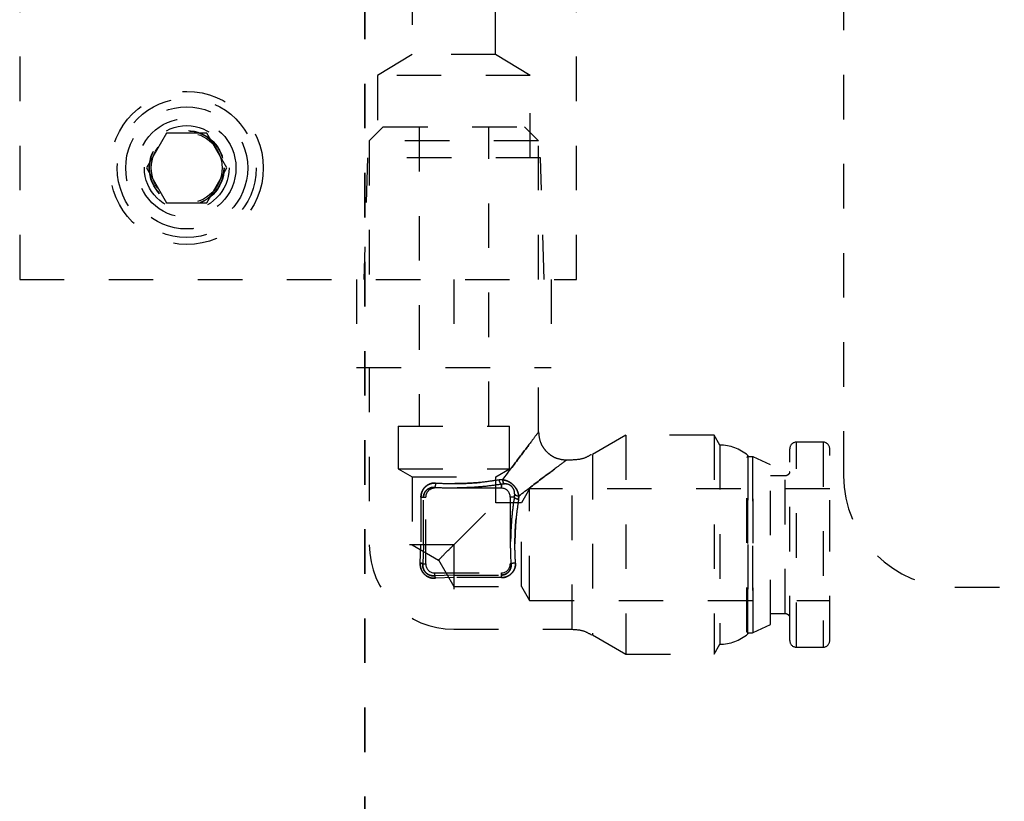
# Model space of a CAD drawing. Header units: inches. Extents: x 1880 to 2363, y -453 to -54.
# Tile 522 of 656: x 1901.98 to 1904.19, y -117.69 to -115.94. Entities that reach past the tile are written whole.
import ezdxf

# ---------------------------------------------------------------- set-up
doc = ezdxf.new("R2010")
doc.units = ezdxf.units.IN
doc.header["$LTSCALE"] = 0.5
doc.header["$MEASUREMENT"] = 0
doc.linetypes.add('HIDDEN', pattern=[0.225, 0.15, -0.075])
doc.linetypes.add('PHANTOM', pattern=[0.25, 0.125, -0.025, 0.025, -0.025, 0.025, -0.025])
doc.layers.add('SID-M-H', color=4, linetype='HIDDEN')

msp = doc.modelspace()

# ---------------------------------------------------------------- linework, layer by layer
at = {"color": 7, "linetype": 'PHANTOM', "lineweight": 35}
msp.add_line((1902.75267, -112.27932), (1902.75267, -129.63932), dxfattribs=at)
at = {"layer": 'SID-M-H'}
for p, q in [((1903.82767, -114.45932), (1903.82767, -116.95932)), ((1901.97767, -115.01832), (1901.97767, -116.51832)), ((1903.22767, -116.51832), (1903.22767, -115.01832)), ((1902.85892, -115.84711), (1902.85892, -116.014)), ((1903.04642, -116.014), (1903.04642, -115.84705)), ((1902.85892, -116.014), (1902.78117, -116.06072)), ((1903.04642, -116.014), (1902.85892, -116.014)), ((1903.12417, -116.06072), (1903.04642, -116.014)), ((1903.12417, -116.06072), (1902.78117, -116.06072)), ((1902.78117, -116.06072), (1902.78117, -116.24572)), ((1903.12417, -116.24572), (1903.12417, -116.06072)), ((1902.79392, -116.17632), (1902.76267, -116.20757)), ((1902.79392, -116.17632), (1903.11142, -116.17632)), ((1902.87454, -116.17632), (1902.87454, -116.84793)), ((1903.03079, -116.84793), (1903.03079, -116.17632)), ((1903.14267, -116.20757), (1903.11142, -116.17632)), ((1902.30756, -116.19019), (1902.26246, -116.26832)), ((1902.39777, -116.19019), (1902.30756, -116.19019)), ((1902.44288, -116.26832), (1902.39777, -116.19019)), ((1903.14267, -116.20757), (1902.76267, -116.20757)), ((1902.76267, -116.20757), (1902.76267, -116.51832)), ((1903.14267, -116.51832), (1903.14267, -116.20757)), ((1902.75833, -116.24572), (1902.75017, -116.51832)), ((1903.147, -116.24572), (1902.75833, -116.24572)), ((1903.15517, -116.51832), (1903.147, -116.24572)), ((1902.26246, -116.26832), (1902.30756, -116.34644)), ((1902.39777, -116.34644), (1902.44288, -116.26832)), ((1902.30756, -116.34644), (1902.39777, -116.34644)), ((1901.97767, -116.51832), (1903.22767, -116.51832)), ((1902.73392, -116.51832), (1902.73392, -116.71632)), ((1902.95267, -116.51832), (1902.95267, -116.71632)), ((1903.17142, -116.51832), (1903.17142, -116.71632)), ((1902.73392, -116.71632), (1903.17142, -116.71632)), ((1902.76267, -116.71632), (1902.76267, -117.11382)), ((1903.14267, -116.86082), (1903.14267, -116.71632)), ((1902.82767, -116.84793), (1903.07767, -116.84793)), ((1902.82767, -116.84793), (1902.82767, -116.94382)), ((1903.07767, -116.94382), (1903.07767, -116.84793)), ((1903.33879, -116.86832), (1903.26355, -116.91176)), ((1903.33879, -116.86832), (1903.33879, -117.35932)), ((1903.53696, -116.86832), (1903.33879, -116.86832)), ((1903.53696, -116.86832), (1903.53696, -117.35932)), ((1903.54967, -116.89032), (1903.53696, -116.86832)), ((1903.78166, -116.88382), (1903.72166, -116.88382)), ((1903.72166, -117.34336), (1903.72166, -116.88427)), ((1903.78166, -116.88382), (1903.78166, -117.342)), ((1903.54967, -116.89032), (1903.54967, -117.33732)), ((1903.70666, -117.32882), (1903.70666, -116.89882)), ((1903.21855, -116.92382), (1903.20567, -116.92382)), ((1903.21855, -117.30337), (1903.21855, -116.92426)), ((1903.26355, -116.91223), (1903.26355, -117.3154)), ((1903.61267, -116.91376), (1903.61032, -116.91782)), ((1903.61032, -117.30982), (1903.61032, -116.91782)), ((1903.61267, -116.91376), (1903.61267, -117.31387)), ((1903.62333, -116.91632), (1903.61292, -116.91632)), ((1903.61292, -117.31086), (1903.61292, -116.91678)), ((1903.62333, -116.91632), (1903.62333, -117.30948)), ((1903.66366, -116.93482), (1903.62459, -116.9166)), ((1903.62459, -117.31057), (1903.62459, -116.91706)), ((1902.82767, -116.94382), (1903.07767, -116.94382)), ((1902.82767, -116.94382), (1902.85867, -116.96172)), ((1903.04667, -116.96172), (1903.07767, -116.94382)), ((1903.66366, -117.29282), (1903.66366, -116.93482)), ((1902.85867, -116.96172), (1903.04667, -116.96172)), ((1902.85867, -116.96172), (1902.85867, -117.11382)), ((1903.04667, -117.01982), (1903.04667, -116.96172)), ((1903.06222, -116.96793), (1903.054, -116.96854)), ((1903.06591, -116.97737), (1903.05933, -116.9782)), ((1903.05933, -116.9782), (1903.06591, -116.97737)), ((1903.06243, -116.9709), (1903.06222, -116.96793)), ((1903.06318, -116.97371), (1903.06243, -116.9709)), ((1903.06441, -116.97596), (1903.06318, -116.97371)), ((1903.06591, -116.97737), (1903.06441, -116.97596)), ((1903.06591, -116.97737), (1903.06591, -116.97737)), ((1903.69666, -116.95932), (1903.66366, -116.95932)), ((1903.69666, -117.26832), (1903.69666, -116.95932)), ((1902.90933, -116.98518), (1902.90933, -116.98715)), ((1902.90933, -116.98518), (1902.90933, -116.98715)), ((1903.05933, -116.98715), (1902.90933, -116.98715)), ((1903.05933, -116.98715), (1903.05933, -116.9782)), ((1903.05933, -116.9782), (1903.05933, -116.98715)), ((1903.12266, -116.98882), (1903.10477, -117.01982)), ((1903.12266, -117.23882), (1903.12266, -116.98882)), ((1903.79666, -116.98882), (1903.12266, -116.98882)), ((1902.87864, -117.00715), (1902.87864, -117.11382)), ((1902.8844, -117.00715), (1902.88933, -117.00715)), ((1902.8844, -117.11382), (1902.8844, -117.00715)), ((1902.88933, -117.15715), (1902.88933, -117.00715)), ((1902.95267, -117.11382), (1903.04667, -117.01982)), ((1903.10477, -117.01982), (1903.04667, -117.01982)), ((1903.08828, -117.00715), (1903.07933, -117.00715)), ((1903.07933, -117.00715), (1903.07933, -117.15715)), ((1903.08828, -117.00715), (1903.07933, -117.00715)), ((1903.08912, -117.00058), (1903.08828, -117.00715)), ((1903.08828, -117.00715), (1903.08912, -117.00058)), ((1903.09855, -117.00426), (1903.09794, -117.01248)), ((1903.09794, -117.01248), (1903.09855, -117.00426)), ((1903.10477, -117.20782), (1903.10477, -117.01982)), ((1902.95267, -117.11382), (1902.76267, -117.11382)), ((1902.85867, -117.11382), (1902.91838, -117.14829)), ((1902.87715, -117.15498), (1902.87864, -117.11382)), ((1902.8844, -117.11382), (1902.88283, -117.15715)), ((1902.95267, -117.11382), (1902.95267, -117.30382)), ((1902.91819, -117.1481), (1902.95267, -117.20782)), ((1902.88283, -117.15715), (1902.88933, -117.15715)), ((1903.0813, -117.15715), (1903.07933, -117.15715)), ((1903.0813, -117.15715), (1903.07933, -117.15715)), ((1902.90933, -117.17715), (1902.90933, -117.18365)), ((1902.90933, -117.17715), (1903.05933, -117.17715)), ((1902.95267, -117.18208), (1902.90933, -117.18365)), ((1902.95267, -117.18784), (1902.9115, -117.18933)), ((1902.95267, -117.18208), (1903.05933, -117.18208)), ((1903.05933, -117.18784), (1902.95267, -117.18784)), ((1903.05933, -117.18208), (1903.05933, -117.17715)), ((1902.95267, -117.20782), (1903.10477, -117.20782)), ((1903.10477, -117.20782), (1903.12266, -117.23882)), ((1904.07767, -117.20932), (1905.57767, -117.20932)), ((1903.12266, -117.23882), (1903.79666, -117.23882)), ((1903.66366, -117.26832), (1903.69666, -117.26832)), ((1902.95267, -117.30382), (1903.21855, -117.30382)), ((1903.62459, -117.31103), (1903.66366, -117.29282)), ((1903.26355, -117.31587), (1903.33879, -117.35932)), ((1903.61032, -117.30982), (1903.61267, -117.31387)), ((1903.61292, -117.31132), (1903.62333, -117.31132)), ((1903.53696, -117.35932), (1903.54967, -117.33732)), ((1903.72166, -117.34382), (1903.78166, -117.34382)), ((1903.33879, -117.35932), (1903.53696, -117.35932))]:
    msp.add_line(p, q, dxfattribs=at)
for radius in [0.17188, 0.156, 0.137, 0.11063, 0.095, 0.08397, 0.0837, 0.08318, 0.0795]:
    msp.add_circle((1902.35267, -116.26832), radius, dxfattribs=at)
for centre, radius, start, end in [((1903.72166, -116.89882), 0.015, 90, 180), ((1903.78166, -116.89882), 0.015, 0, 90), ((1903.54967, -116.98669), 0.09637, 49.17875, 90), ((1903.61292, -116.91932), 0.003, 90, 150), ((1903.62333, -116.91932), 0.003, 65, 90), ((1904.07767, -116.95932), 0.25, 180, 270), ((1902.90933, -117.00715), 0.02, 89.99996, 180), ((1903.05933, -117.00715), 0.02, 360, 90), ((1902.95267, -117.11382), 0.19, 180, 270), ((1902.90933, -117.15715), 0.02, 180, 270), ((1903.05933, -117.15715), 0.02, 270, 0), ((1903.54967, -117.24094), 0.09637, 270, 310.82125), ((1903.61292, -117.30832), 0.003, 210, 270), ((1903.62333, -117.30832), 0.003, 270, 295), ((1903.72166, -117.32882), 0.015, 180, 270), ((1903.78166, -117.32882), 0.015, 270, 0)]:
    msp.add_arc(centre, radius, start, end, dxfattribs=at)
for points, knots in [([(1903.06222, -116.96793), (1903.0762, -116.94933), (1903.10047, -116.91701), (1903.1259, -116.88312), (1903.14014, -116.86422), (1903.14185, -116.86192), (1903.14267, -116.86082)], [0, 0, 0, 0, 0.35737558, 0.62077128, 0.81803904, 1, 1, 1, 1]), ([(1903.14267, -116.86082), (1903.1419, -116.86184), (1903.14025, -116.86404), (1903.1261, -116.88287), (1903.10047, -116.917), (1903.07619, -116.94932), (1903.06222, -116.96793)], [0, 0, 0, 0, 0.1757494, 0.3792447, 0.642633, 1, 1, 1, 1]), ([(1903.14267, -116.86082), (1903.14351, -116.86874), (1903.1448, -116.88093), (1903.15266, -116.8956), (1903.16079, -116.90569), (1903.17088, -116.91382), (1903.18555, -116.92168), (1903.19774, -116.92297), (1903.20567, -116.92382)], [0, 0, 0, 0, 0.2394567, 0.3683606, 0.5, 0.6316395, 0.7605433, 1, 1, 1, 1]), ([(1903.79666, -117.11382), (1903.79666, -117.08677), (1903.79666, -117.04516), (1903.79666, -116.99511), (1903.79666, -116.96066), (1903.79666, -116.93292), (1903.79666, -116.90611), (1903.79666, -116.90169), (1903.79666, -116.89882)], [0, 0, 0, 0, 0.2394568, 0.3683607, 0.5, 0.6316393, 0.7605432, 1, 1, 1, 1]), ([(1903.20567, -116.92382), (1903.20454, -116.92465), (1903.20219, -116.9264), (1903.1829, -116.94093), (1903.14888, -116.96646), (1903.11676, -116.99058), (1903.09855, -117.00426)], [0, 0, 0, 0, 0.18374305, 0.38325524, 0.65022818, 1, 1, 1, 1]), ([(1903.09855, -117.00426), (1903.11676, -116.99058), (1903.14887, -116.96646), (1903.18289, -116.94093), (1903.20219, -116.9264), (1903.20454, -116.92465), (1903.20567, -116.92382)], [0, 0, 0, 0, 0.349724, 0.6167216, 0.8162417, 1, 1, 1, 1]), ([(1903.26181, -116.91119), (1903.25593, -116.91465), (1903.24264, -116.92248), (1903.22718, -116.92334), (1903.21855, -116.92382)], [0, 0, 0, 0, 0.4423123, 1, 1, 1, 1]), ([(1903.70666, -116.94932), (1903.70656, -116.95042), (1903.70635, -116.95256), (1903.70483, -116.95533), (1903.70257, -116.95759), (1903.69975, -116.95906), (1903.69761, -116.95924), (1903.69666, -116.95932)], [0, 0, 0, 0, 0.21020477, 0.40962252, 0.5904475, 0.81917502, 1, 1, 1, 1]), ([(1902.87864, -117.00715), (1902.87876, -117.00505), (1902.879, -117.00086), (1902.8809, -116.99478), (1902.88388, -116.98912), (1902.88804, -116.98414), (1902.89311, -116.98006), (1902.89891, -116.97721), (1902.90512, -116.9755), (1902.90938, -116.97552), (1902.9115, -116.97552)], [0, 0, 0, 0, 0.1203331, 0.2400516, 0.3651555, 0.4919134, 0.6208484, 0.7498201, 0.8754155, 1, 1, 1, 1]), ([(1902.9115, -116.97552), (1902.90938, -116.97552), (1902.90512, -116.97551), (1902.89891, -116.97721), (1902.89311, -116.98006), (1902.88804, -116.98414), (1902.88388, -116.98912), (1902.8809, -116.99478), (1902.879, -117.00086), (1902.87876, -117.00505), (1902.87864, -117.00715)], [0, 0, 0, 0, 0.1245407, 0.2501793, 0.3790626, 0.508087, 0.6347584, 0.7599494, 0.8796264, 1, 1, 1, 1]), ([(1902.9115, -116.97552), (1902.91142, -116.97658), (1902.91125, -116.97877), (1902.91073, -116.98172), (1902.91007, -116.98406), (1902.90957, -116.98482), (1902.90933, -116.98518)], [0, 0, 0, 0, 0.24200919, 0.49847717, 0.75577026, 1, 1, 1, 1]), ([(1902.9115, -116.97552), (1902.91142, -116.97659), (1902.91125, -116.97878), (1902.91073, -116.98173), (1902.91006, -116.98407), (1902.90957, -116.98482), (1902.90933, -116.98518)], [0, 0, 0, 0, 0.2431196, 0.5000043, 0.7568865, 1, 1, 1, 1]), ([(1902.9115, -116.97552), (1902.92373, -116.97609), (1902.94808, -116.97721), (1902.98518, -116.9763), (1903.02136, -116.97363), (1903.04304, -116.97025), (1903.054, -116.96854)], [0, 0, 0, 0, 0.2496089, 0.4968769, 0.7455915, 1, 1, 1, 1]), ([(1903.054, -116.96854), (1903.04304, -116.97025), (1903.02145, -116.97362), (1902.98528, -116.9763), (1902.94818, -116.97721), (1902.92373, -116.97609), (1902.9115, -116.97552)], [0, 0, 0, 0, 0.25439666, 0.50124241, 0.75037206, 1, 1, 1, 1]), ([(1903.054, -116.96854), (1903.05419, -116.96962), (1903.05457, -116.97185), (1903.05585, -116.97484), (1903.0575, -116.97716), (1903.05874, -116.97786), (1903.05933, -116.9782)], [0, 0, 0, 0, 0.24274052, 0.49999789, 0.75725651, 1, 1, 1, 1]), ([(1903.054, -116.96854), (1903.05419, -116.96962), (1903.05457, -116.97185), (1903.05585, -116.97484), (1903.0575, -116.97716), (1903.05874, -116.97786), (1903.05933, -116.9782)], [0, 0, 0, 0, 0.2427428, 0.5000003, 0.7572577, 1, 1, 1, 1]), ([(1903.06222, -116.96793), (1903.06662, -116.96898), (1903.07298, -116.9705), (1903.08109, -116.97567), (1903.0863, -116.98013), (1903.09076, -116.98533), (1903.09595, -116.99345), (1903.09748, -116.99983), (1903.09855, -117.00426)], [0, 0, 0, 0, 0.2676558, 0.3861289, 0.4997912, 0.6123904, 0.7309429, 1, 1, 1, 1]), ([(1903.06222, -116.96793), (1903.06225, -116.96894), (1903.06232, -116.97099), (1903.06311, -116.9738), (1903.06432, -116.9761), (1903.06538, -116.97695), (1903.06591, -116.97737)], [0, 0, 0, 0, 0.2439632, 0.4999952, 0.75603, 1, 1, 1, 1]), ([(1903.09855, -117.00426), (1903.09748, -116.99983), (1903.09595, -116.99345), (1903.09076, -116.98533), (1903.0863, -116.98013), (1903.08109, -116.97567), (1903.07298, -116.9705), (1903.06662, -116.96898), (1903.06222, -116.96793)], [0, 0, 0, 0, 0.2690383, 0.3875958, 0.5002101, 0.6138634, 0.7323325, 1, 1, 1, 1]), ([(1903.08912, -117.00058), (1903.08907, -116.99874), (1903.08898, -116.9955), (1903.0876, -116.9908), (1903.08553, -116.98688), (1903.08285, -116.98359), (1903.07955, -116.98091), (1903.07564, -116.97887), (1903.07096, -116.9775), (1903.06773, -116.97741), (1903.06591, -116.97737)], [0, 0, 0, 0, 0.1703651, 0.3011995, 0.4056816, 0.5005288, 0.5956973, 0.7006313, 0.8305043, 1, 1, 1, 1]), ([(1903.08912, -117.00058), (1903.08899, -116.99776), (1903.0888, -116.99355), (1903.08604, -116.98759), (1903.08291, -116.98357), (1903.07889, -116.98044), (1903.07293, -116.97769), (1903.06872, -116.97749), (1903.06591, -116.97737)], [0, 0, 0, 0, 0.2587786, 0.3874383, 0.5000123, 0.6127889, 0.7412337, 1, 1, 1, 1]), ([(1902.8844, -117.00715), (1902.88451, -117.00558), (1902.88472, -117.00237), (1902.88632, -116.99796), (1902.8888, -116.9939), (1902.89308, -116.98942), (1902.90001, -116.98545), (1902.90623, -116.98527), (1902.90933, -116.98518)], [0, 0, 0, 0, 0.1201399, 0.2468608, 0.3613044, 0.4978623, 0.7500165, 1, 1, 1, 1]), ([(1902.90933, -116.98518), (1902.90623, -116.98527), (1902.90001, -116.98545), (1902.89308, -116.98942), (1902.88879, -116.9939), (1902.88632, -116.99796), (1902.88472, -117.00237), (1902.88451, -117.00558), (1902.8844, -117.00715)], [0, 0, 0, 0, 0.2499832, 0.5021377, 0.6387418, 0.7531398, 0.879895, 1, 1, 1, 1]), ([(1902.90933, -116.98518), (1902.92217, -116.98575), (1902.94783, -116.98687), (1902.98697, -116.98596), (1903.02508, -116.98329), (1903.04787, -116.9799), (1903.05933, -116.9782)], [0, 0, 0, 0, 0.2489015, 0.4975118, 0.747418, 1, 1, 1, 1]), ([(1903.05933, -116.9782), (1903.04787, -116.9799), (1903.02508, -116.98329), (1902.98697, -116.98596), (1902.94783, -116.98687), (1902.92217, -116.98575), (1902.90933, -116.98518)], [0, 0, 0, 0, 0.2525837, 0.5024893, 0.751099, 1, 1, 1, 1]), ([(1903.08828, -117.00715), (1903.08658, -117.01861), (1903.08319, -117.04141), (1903.08052, -117.07952), (1903.07961, -117.11866), (1903.08074, -117.14431), (1903.0813, -117.15715)], [0, 0, 0, 0, 0.252615, 0.5025313, 0.7511391, 1, 1, 1, 1]), ([(1903.0813, -117.15715), (1903.08074, -117.14431), (1903.07961, -117.11866), (1903.08052, -117.07952), (1903.08319, -117.04141), (1903.08658, -117.01861), (1903.08828, -117.00715)], [0, 0, 0, 0, 0.2488599, 0.4974665, 0.7473817, 1, 1, 1, 1]), ([(1903.09794, -117.01248), (1903.09686, -117.0123), (1903.09463, -117.01191), (1903.09164, -117.01063), (1903.08932, -117.00898), (1903.08862, -117.00775), (1903.08828, -117.00715)], [0, 0, 0, 0, 0.2427428, 0.5000004, 0.7572578, 1, 1, 1, 1]), ([(1903.09794, -117.01248), (1903.09686, -117.0123), (1903.09463, -117.01191), (1903.09164, -117.01063), (1903.08932, -117.00898), (1903.08862, -117.00775), (1903.08828, -117.00715)], [0, 0, 0, 0, 0.24274014, 0.49999777, 0.75725674, 1, 1, 1, 1]), ([(1903.08912, -117.00058), (1903.08953, -117.0011), (1903.09038, -117.00217), (1903.09268, -117.00338), (1903.09549, -117.00416), (1903.09754, -117.00423), (1903.09855, -117.00426)], [0, 0, 0, 0, 0.2439708, 0.5000063, 0.7560382, 1, 1, 1, 1]), ([(1903.08912, -117.00058), (1903.08952, -117.00109), (1903.09036, -117.00215), (1903.09264, -117.00336), (1903.09545, -117.00416), (1903.09753, -117.00423), (1903.09855, -117.00426)], [0, 0, 0, 0, 0.24048592, 0.49521915, 0.7525175, 1, 1, 1, 1]), ([(1903.09794, -117.01248), (1903.09623, -117.02344), (1903.09286, -117.04504), (1903.09018, -117.0812), (1903.08927, -117.1183), (1903.0904, -117.14275), (1903.09096, -117.15498)], [0, 0, 0, 0, 0.2543953, 0.5012414, 0.750372, 1, 1, 1, 1]), ([(1903.09096, -117.15498), (1903.09039, -117.14275), (1903.08927, -117.1184), (1903.09018, -117.0813), (1903.09285, -117.04512), (1903.09623, -117.02344), (1903.09794, -117.01248)], [0, 0, 0, 0, 0.2496089, 0.4968772, 0.7455921, 1, 1, 1, 1]), ([(1902.91863, -117.14785), (1902.91851, -117.14797), (1902.91761, -117.14887), (1902.92448, -117.142), (1902.93796, -117.12852), (1902.9498, -117.11668), (1902.95267, -117.11382)], [0, 0, 0, 0, 0.0331634, 0.2545085, 0.819761, 1, 1, 1, 1]), ([(1903.79666, -117.32882), (1903.79666, -117.32753), (1903.79666, -117.325), (1903.79666, -117.30558), (1903.79666, -117.27795), (1903.79666, -117.23595), (1903.79666, -117.18018), (1903.79666, -117.13414), (1903.79666, -117.11382)], [0, 0, 0, 0, 0.158429, 0.3121277, 0.4571602, 0.5908736, 0.8193632, 1, 1, 1, 1]), ([(1902.87715, -117.15498), (1902.87712, -117.15729), (1902.87705, -117.16183), (1902.87879, -117.1685), (1902.88177, -117.1746), (1902.88602, -117.17998), (1902.89136, -117.1844), (1902.89759, -117.18757), (1902.90444, -117.18942), (1902.90912, -117.18936), (1902.9115, -117.18933)], [0, 0, 0, 0, 0.1278516, 0.2513319, 0.3723531, 0.4928195, 0.6168557, 0.741346, 0.8683659, 1, 1, 1, 1]), ([(1902.9115, -117.18933), (1902.90912, -117.18936), (1902.90445, -117.18942), (1902.89761, -117.18757), (1902.89138, -117.18441), (1902.88604, -117.18), (1902.88178, -117.17463), (1902.87879, -117.16852), (1902.87705, -117.16184), (1902.87712, -117.1573), (1902.87715, -117.15498)], [0, 0, 0, 0, 0.1314575, 0.2583214, 0.3826687, 0.5065667, 0.6271707, 0.7483349, 0.8719717, 1, 1, 1, 1]), ([(1902.88283, -117.15715), (1902.8826, -117.15694), (1902.88213, -117.15653), (1902.88082, -117.15593), (1902.87916, -117.1554), (1902.87781, -117.15512), (1902.87715, -117.15498)], [0, 0, 0, 0, 0.2467452, 0.4999999, 0.7532547, 1, 1, 1, 1]), ([(1902.87715, -117.15498), (1902.87781, -117.15512), (1902.87916, -117.1554), (1902.88082, -117.15593), (1902.88213, -117.15653), (1902.8826, -117.15694), (1902.88283, -117.15715)], [0, 0, 0, 0, 0.2467453, 0.5000001, 0.7532548, 1, 1, 1, 1]), ([(1902.90933, -117.18365), (1902.90751, -117.18372), (1902.90403, -117.18384), (1902.89877, -117.18257), (1902.89392, -117.18027), (1902.88963, -117.17685), (1902.88621, -117.17256), (1902.88391, -117.16771), (1902.88264, -117.16245), (1902.88277, -117.15897), (1902.88283, -117.15715)], [0, 0, 0, 0, 0.13156259, 0.25121609, 0.37766096, 0.50005124, 0.62238383, 0.74885389, 0.86857709, 1, 1, 1, 1]), ([(1902.88283, -117.15715), (1902.88277, -117.15897), (1902.88264, -117.16245), (1902.88391, -117.16771), (1902.88621, -117.17256), (1902.88963, -117.17685), (1902.89392, -117.18027), (1902.89877, -117.18257), (1902.90403, -117.18384), (1902.90751, -117.18372), (1902.90933, -117.18365)], [0, 0, 0, 0, 0.1314487, 0.2511467, 0.3776591, 0.4999489, 0.6223823, 0.7487841, 0.8684635, 1, 1, 1, 1]), ([(1903.09096, -117.15498), (1903.09096, -117.15711), (1903.09098, -117.16137), (1903.08927, -117.16759), (1903.08641, -117.17339), (1903.08232, -117.17846), (1903.07733, -117.18262), (1903.07167, -117.18559), (1903.0656, -117.18749), (1903.06142, -117.18772), (1903.05933, -117.18784)], [0, 0, 0, 0, 0.1248263, 0.2506673, 0.3796294, 0.5087468, 0.635437, 0.7607568, 0.8800651, 1, 1, 1, 1]), ([(1903.05933, -117.18784), (1903.06142, -117.18772), (1903.0656, -117.18748), (1903.07167, -117.18559), (1903.07733, -117.18262), (1903.08232, -117.17847), (1903.0864, -117.17339), (1903.08926, -117.16759), (1903.09098, -117.16137), (1903.09096, -117.15711), (1903.09096, -117.15498)], [0, 0, 0, 0, 0.1198919, 0.23924, 0.3644725, 0.4912501, 0.6202786, 0.74933, 0.8751288, 1, 1, 1, 1]), ([(1903.0813, -117.15715), (1903.08121, -117.16025), (1903.08103, -117.16648), (1903.07706, -117.1734), (1903.07258, -117.17769), (1903.06852, -117.18016), (1903.06411, -117.18177), (1903.0609, -117.18198), (1903.05933, -117.18208)], [0, 0, 0, 0, 0.2499935, 0.5021453, 0.6386765, 0.7531579, 0.8799603, 1, 1, 1, 1]), ([(1903.05933, -117.18208), (1903.0609, -117.18198), (1903.06411, -117.18177), (1903.06852, -117.18016), (1903.07258, -117.17769), (1903.07706, -117.1734), (1903.08103, -117.16648), (1903.08121, -117.16025), (1903.0813, -117.15715)], [0, 0, 0, 0, 0.1200603, 0.2468421, 0.3613679, 0.4978545, 0.750006, 1, 1, 1, 1]), ([(1903.09096, -117.15498), (1903.08989, -117.15506), (1903.0877, -117.15523), (1903.08475, -117.15576), (1903.08241, -117.15642), (1903.08166, -117.15691), (1903.0813, -117.15715)], [0, 0, 0, 0, 0.2431185, 0.5000023, 0.7568848, 1, 1, 1, 1]), ([(1903.09096, -117.15498), (1903.0899, -117.15506), (1903.08772, -117.15523), (1903.08476, -117.15575), (1903.08242, -117.15642), (1903.08167, -117.15691), (1903.0813, -117.15715)], [0, 0, 0, 0, 0.2420088, 0.4984766, 0.7557698, 1, 1, 1, 1]), ([(1902.9115, -117.18933), (1902.91136, -117.18867), (1902.91109, -117.18732), (1902.91055, -117.18566), (1902.90995, -117.18435), (1902.90954, -117.18388), (1902.90933, -117.18365)], [0, 0, 0, 0, 0.2467449, 0.4999991, 0.7532537, 1, 1, 1, 1]), ([(1902.9115, -117.18933), (1902.91137, -117.18872), (1902.91111, -117.18744), (1902.9106, -117.1858), (1902.90999, -117.18441), (1902.90956, -117.1839), (1902.90933, -117.18365)], [0, 0, 0, 0, 0.2272404, 0.4729222, 0.7326437, 1, 1, 1, 1]), ([(1903.69666, -117.26832), (1903.69761, -117.26839), (1903.69975, -117.26857), (1903.70257, -117.27004), (1903.70483, -117.2723), (1903.70635, -117.27507), (1903.70656, -117.27722), (1903.70666, -117.27832)], [0, 0, 0, 0, 0.180825, 0.4095525, 0.5903775, 0.7897952, 1, 1, 1, 1]), ([(1903.21855, -117.30382), (1903.22717, -117.3043), (1903.2429, -117.3052), (1903.25641, -117.31319), (1903.26252, -117.3168)], [0, 0, 0, 0, 0.5481588, 1, 1, 1, 1])]:
    msp.add_open_spline(points, degree=3, knots=knots, dxfattribs=at)
for points in [[(1902.87864, -117.00715), (1902.87932, -117.00715), (1902.88068, -117.00715), (1902.88235, -117.00715), (1902.88367, -117.00715), (1902.88416, -117.00715), (1902.8844, -117.00715)], [(1902.87864, -117.00715), (1902.87932, -117.00715), (1902.88068, -117.00715), (1902.88235, -117.00715), (1902.88367, -117.00715), (1902.88416, -117.00715), (1902.8844, -117.00715)], [(1903.05933, -117.18784), (1903.05933, -117.18716), (1903.05933, -117.1858), (1903.05933, -117.18414), (1903.05933, -117.18281), (1903.05933, -117.18232), (1903.05933, -117.18208)], [(1903.05933, -117.18784), (1903.05933, -117.18716), (1903.05933, -117.1858), (1903.05933, -117.18414), (1903.05933, -117.18281), (1903.05933, -117.18232), (1903.05933, -117.18208)]]:
    msp.add_open_spline(points, degree=3, dxfattribs=at)

doc.saveas('drawing.dxf')
